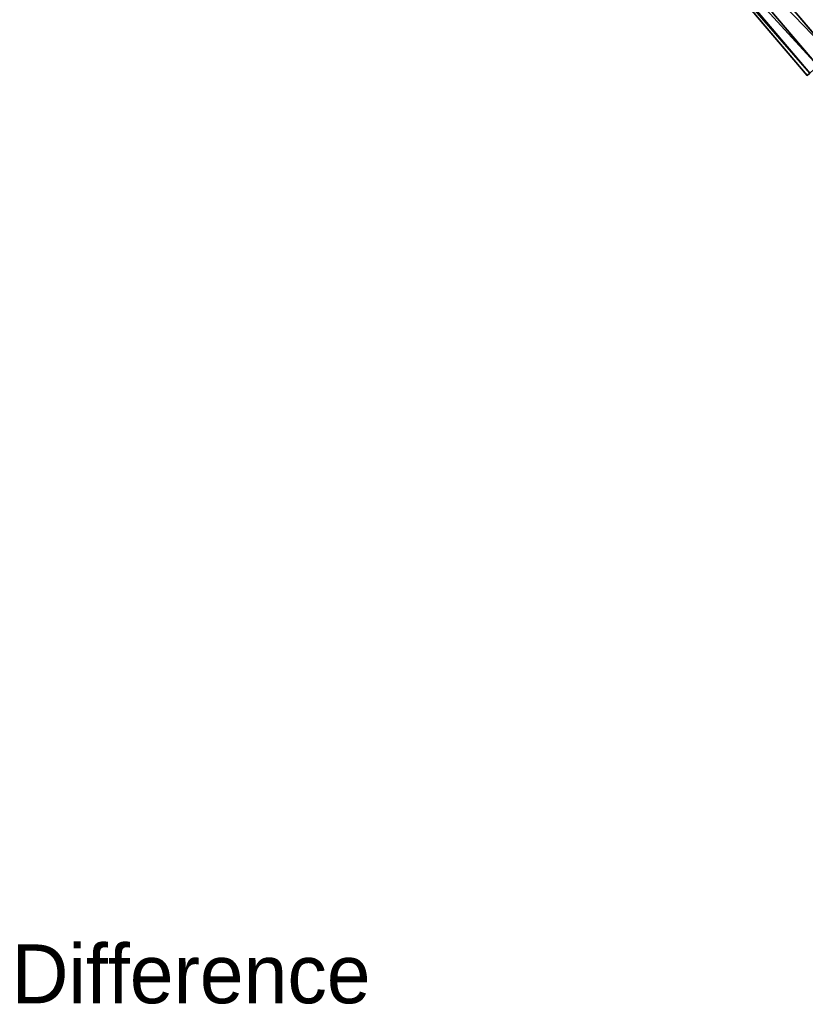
# Model space of a CAD drawing. Extents: x 5 to 965, y 4 to 104.
# Tile 536 of 656: x 865 to 879, y 4 to 20. Entities that reach past the tile are written whole.
import ezdxf

# ---------------------------------------------------------------- set-up
doc = ezdxf.new("R2010")
doc.units = 0
doc.layers.get('0').update_dxf_attribs({"color": 13, "linetype": 'CONTINUOUS'})

# ---------------------------------------------------------------- blocks, each defined once
blk = doc.blocks.new('COMPONENT_4')
for p, q in [((10.761, 19.834, 42.603), (13.904, 16.136, 42.603)), ((10.761, 19.834, 57.276), (13.904, 16.136, 57.276)), ((10.523, 19.651, 45.039), (13.685, 15.93, 45.039)), ((10.523, 19.651, 54.841), (13.685, 15.93, 54.841)), ((10.332, 19.504, 49.94), (13.509, 15.765, 49.94)), ((10.38, 19.541, 47.486), (13.553, 15.806, 47.486)), ((10.38, 19.541, 52.393), (13.553, 15.806, 52.393))]:
    blk.add_line(p, q)
mesh = blk.add_polyface()
corners = [(11.094, 20.09, 40.185), (14.603, 16.792, 37.791), (14.211, 16.423, 40.185), (11.521, 20.418, 37.791)]
mesh.append_faces([[corners[k] for k in face] for face in [(0, 1, 2), (1, 0, 3)]], dxfattribs={"vtx0": -1})
mesh = blk.add_polyface()
corners = [(14.603, 16.792, 62.089), (11.094, 20.09, 59.694), (14.211, 16.423, 59.694), (11.521, 20.418, 62.089)]
mesh.append_faces([[corners[k] for k in face] for face in [(0, 1, 2), (1, 0, 3)]], dxfattribs={"vtx0": -1})
mesh = blk.add_polyface()
corners = [(10.761, 19.834, 42.603), (14.211, 16.423, 40.185), (13.904, 16.136, 42.603), (11.094, 20.09, 40.185)]
mesh.append_faces([[corners[k] for k in face] for face in [(0, 1, 2), (1, 0, 3)]], dxfattribs={"vtx0": -1})
mesh = blk.add_polyface()
corners = [(14.211, 16.423, 59.694), (10.761, 19.834, 57.276), (13.904, 16.136, 57.276), (11.094, 20.09, 59.694)]
mesh.append_faces([[corners[k] for k in face] for face in [(0, 1, 2), (1, 0, 3)]], dxfattribs={"vtx0": -1})
mesh = blk.add_polyface()
corners = [(10.523, 19.651, 45.039), (13.904, 16.136, 42.603), (13.685, 15.93, 45.039), (10.761, 19.834, 42.603)]
mesh.append_faces([[corners[k] for k in face] for face in [(0, 1, 2), (1, 0, 3)]], dxfattribs={"vtx0": -1})
mesh = blk.add_polyface()
corners = [(13.904, 16.136, 57.276), (10.523, 19.651, 54.841), (13.685, 15.93, 54.841), (10.761, 19.834, 57.276)]
mesh.append_faces([[corners[k] for k in face] for face in [(0, 1, 2), (1, 0, 3)]], dxfattribs={"vtx0": -1})
mesh = blk.add_polyface()
corners = [(10.38, 19.541, 47.486), (13.685, 15.93, 45.039), (13.553, 15.806, 47.486), (10.523, 19.651, 45.039)]
mesh.append_faces([[corners[k] for k in face] for face in [(0, 1, 2), (1, 0, 3)]], dxfattribs={"vtx0": -1})
mesh = blk.add_polyface()
corners = [(13.685, 15.93, 54.841), (10.38, 19.541, 52.393), (13.553, 15.806, 52.393), (10.523, 19.651, 54.841)]
mesh.append_faces([[corners[k] for k in face] for face in [(0, 1, 2), (1, 0, 3)]], dxfattribs={"vtx0": -1})
mesh = blk.add_polyface()
corners = [(10.332, 19.504, 49.94), (13.553, 15.806, 47.486), (13.509, 15.765, 49.94), (10.38, 19.541, 47.486)]
mesh.append_faces([[corners[k] for k in face] for face in [(0, 1, 2), (1, 0, 3)]], dxfattribs={"vtx0": -1})
mesh = blk.add_polyface()
corners = [(13.553, 15.806, 52.393), (10.332, 19.504, 49.94), (13.509, 15.765, 49.94), (10.38, 19.541, 52.393)]
mesh.append_faces([[corners[k] for k in face] for face in [(0, 1, 2), (1, 0, 3)]], dxfattribs={"vtx0": -1})
blk = doc.blocks.new('DIFFERENCE')
blk = doc.blocks.new('COMPONENT_5')
blk.add_blockref('COMPONENT_4', (0, 0))
ref = blk.add_blockref('DIFFERENCE', (0, 0, 9.494), dxfattribs=dict(zscale=0.9000000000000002))
ref.add_attrib('Skp_GroupInstanceName', 'Difference', (0, 0), dxfattribs={"height": 1})
blk = doc.blocks.new('GROUP_9')
blk.add_blockref('COMPONENT_5', (780, 0))
blk = doc.blocks.new('GROUP_14')
blk.add_blockref('GROUP_9', (79.918, 0))

msp = doc.modelspace()

# ---------------------------------------------------------------- block references
msp.add_blockref('GROUP_14', (5.361, 3.573, 2.908))

doc.saveas('drawing.dxf')
